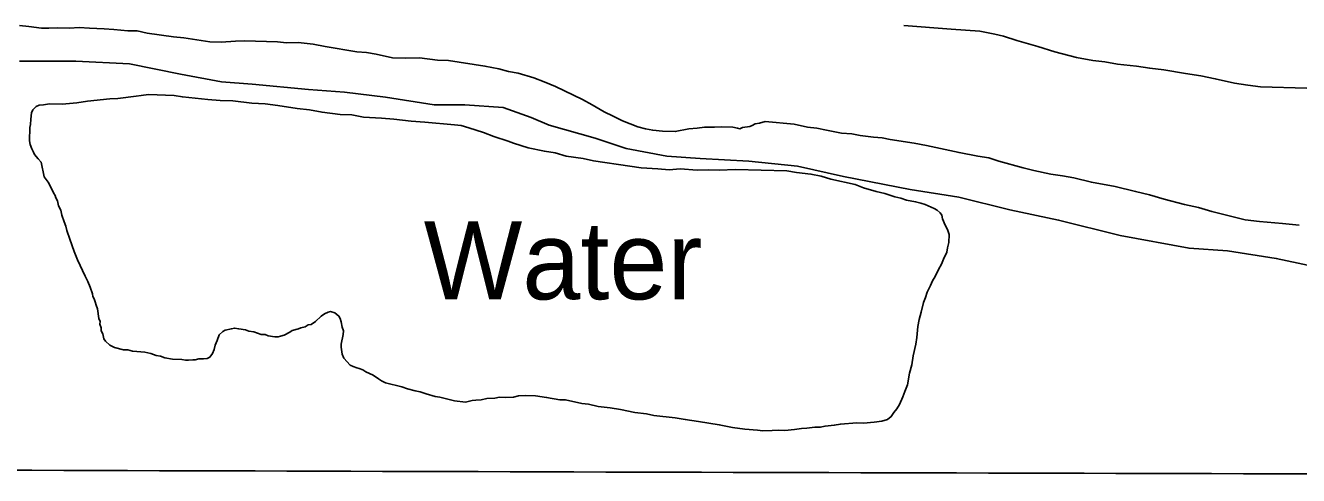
# Model space of a CAD drawing. Extents: x 3161615 to 3199515, y 867541 to 892976.
# Drawn here: x 3193777 to 3195407, y 885046 to 885622 of the extents above; entities that cross this region are included whole.
import ezdxf

# ---------------------------------------------------------------- set-up
doc = ezdxf.new("R2010")
doc.units = 0
for name, color, linetype in [('V-GRID-MAJR', 7, 'Continuous'), ('V-RIVR-IDEN', 7, 'Continuous'), ('V-SITE-VEGE', 7, 'Continuous'), ('V-TOPO-SHOR', 7, 'Continuous')]:
    doc.layers.add(name, color=color, linetype=linetype)

msp = doc.modelspace()

# ---------------------------------------------------------------- linework, layer by layer
at = {"layer": 'V-GRID-MAJR'}
msp.add_spline([(3165858.044, 885132.7980000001), (3171084.176, 885116.4550000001), (3176310.311, 885100.872), (3181536.449, 885086.049), (3186762.588, 885071.987), (3191988.73, 885058.685), (3197214.873, 885046.142), (3197214.874, 885046.142)], degree=3, dxfattribs=at)
at = {"layer": 'V-SITE-VEGE'}
for points in [[(3193769.635000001, 885622.2509999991), (3193781.296000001, 885621.111999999), (3193797.606000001, 885619.0519999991)], [(3193797.606000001, 885619.0519999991), (3193806.955000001, 885618.7629999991), (3193817.886000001, 885619.2069999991), (3193833.467000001, 885618.7259999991), (3193845.978000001, 885619.9019999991), (3193859.198000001, 885618.7159999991), (3193877.8940000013, 885618.1399999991), (3193890.334000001, 885616.974999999), (3193908.227000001, 885615.645999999), (3193919.913000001, 885615.285999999), (3193933.086000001, 885612.540999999), (3193966.464000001, 885607.6159999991), (3193979.682000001, 885606.427999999), (3194013.060000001, 885601.5029999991), (3194027.861000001, 885601.047999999), (3194045.826000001, 885602.052999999), (3194057.5360000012, 885602.4709999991), (3194099.602000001, 885601.1769999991), (3194111.264000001, 885600.0399999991), (3194126.087000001, 885600.361999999), (3194145.516000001, 885598.204999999), (3194161.026000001, 885595.3849999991), (3194201.368000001, 885588.687999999), (3194213.807000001, 885587.5249999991), (3194226.224000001, 885585.582999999), (3194247.136000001, 885581.040999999), (3194263.498000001, 885580.5369999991), (3194281.438000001, 885580.763999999), (3194304.736000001, 885577.7089999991), (3194318.761000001, 885577.2769999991), (3194365.332000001, 885570.3849999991), (3194383.154000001, 885566.716999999), (3194395.522000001, 885563.216999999), (3194407.939000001, 885561.275999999), (3194428.026000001, 885555.1989999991), (3194441.125000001, 885550.1159999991), (3194455.758000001, 885544.207999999), (3194490.334000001, 885527.5489999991), (3194502.608000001, 885520.9319999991), (3194517.925000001, 885511.883999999), (3194529.443000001, 885506.0719999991), (3194541.739000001, 885500.2329999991), (3194560.996000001, 885492.6229999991), (3194571.052000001, 885489.974999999), (3194580.354000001, 885488.128999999), (3194592.794000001, 885486.9659999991), (3194609.153000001, 885486.461999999), (3194626.4110000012, 885489.8289999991), (3194637.364000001, 885491.0539999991), (3194646.762000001, 885492.3239999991), (3194659.227000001, 885491.9409999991), (3194668.598000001, 885492.4299999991), (3194682.621000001, 885491.9999999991), (3194688.828000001, 885491.0269999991), (3194691.921000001, 885490.1529999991), (3194695.085000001, 885491.6149999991), (3194704.481000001, 885492.886999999), (3194707.645000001, 885494.346999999), (3194711.612000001, 885496.564999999), (3194717.089000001, 885497.1749999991), (3194724.173000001, 885499.2969999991), (3194761.493000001, 885495.8089999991), (3194778.537000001, 885492.165999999), (3194790.196000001, 885491.0269999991), (3194802.591000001, 885488.3049999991), (3194821.969000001, 885484.589999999), (3194835.189000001, 885483.4049999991), (3194846.045000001, 885481.5099999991), (3194863.138000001, 885479.422999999), (3194874.021000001, 885478.3089999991), (3194884.099000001, 885476.4389999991), (3194915.143000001, 885471.5859999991), (3194930.646000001, 885468.7699999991), (3194972.474000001, 885459.684999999), (3194996.506000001, 885455.045999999), (3195010.479000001, 885453.0549999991), (3195023.603000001, 885448.751999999), (3195054.523000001, 885440.0029999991), (3195068.450000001, 885436.4559999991), (3195090.142000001, 885431.888999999), (3195104.898000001, 885429.8759999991), (3195119.625000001, 885427.082999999), (3195142.073000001, 885421.712999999), (3195172.312000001, 885416.1029999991), (3195198.631000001, 885409.8339999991), (3195216.4280000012, 885405.3879999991), (3195234.981000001, 885400.138999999), (3195261.275000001, 885393.091999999), (3195279.097000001, 885389.4239999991), (3195296.091000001, 885384.221999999), (3195338.651000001, 885373.555999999), (3195357.298000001, 885371.4219999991), (3195386.852000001, 885368.9519999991), (3195407.838000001, 885366.7459999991)], [(3195417.908000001, 885541.8809999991), (3195358.703000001, 885543.7059999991), (3195342.390000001, 885545.765999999), (3195325.324000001, 885548.6309999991), (3195300.539000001, 885554.072999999), (3195281.939000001, 885557.7629999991), (3195262.537000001, 885560.699999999), (3195234.610000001, 885565.459999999), (3195216.741000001, 885567.5689999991), (3195199.675000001, 885570.4319999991), (3195175.574000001, 885572.733999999), (3195159.287000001, 885575.574999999), (3195143.755000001, 885577.6149999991), (3195122.816000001, 885581.376999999), (3195094.963000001, 885588.4709999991), (3195073.342000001, 885595.376999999), (3195046.290000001, 885603.226999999), (3195029.298000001, 885608.4289999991), (3195018.464000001, 885611.1039999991), (3194999.084000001, 885614.8169999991), (3194962.5190000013, 885617.5009999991), (3194901.849000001, 885622.4879999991)], [(3195440.836000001, 885310.8809999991), (3195378.562000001, 885323.998999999), (3195316.288000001, 885333.834999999), (3195267.122000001, 885337.1159999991), (3195178.628000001, 885353.5099999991), (3195099.966000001, 885373.1869999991), (3195037.693000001, 885386.3049999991), (3194972.140000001, 885402.6989999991), (3194909.867000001, 885412.537999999), (3194824.650000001, 885428.9339999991), (3194765.653000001, 885442.050999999), (3194703.379000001, 885448.6109999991), (3194641.104000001, 885451.8879999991), (3194598.495000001, 885455.1689999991), (3194546.054000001, 885465.0049999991), (3194506.722000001, 885478.1229999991), (3194447.728000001, 885494.5169999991), (3194424.784000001, 885504.3559999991), (3194388.731000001, 885517.4729999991), (3194339.567000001, 885520.751999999), (3194300.237000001, 885520.751999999), (3194237.961000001, 885530.5909999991), (3194185.522000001, 885537.1479999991), (3194139.635000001, 885540.4249999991), (3194067.527000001, 885546.988999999), (3194028.197000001, 885550.265999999), (3193975.756000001, 885560.101999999), (3193910.203000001, 885573.219999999), (3193841.3740000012, 885576.4979999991), (3193769.266000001, 885576.4979999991)]]:
    msp.add_lwpolyline(points, dxfattribs=at)
at = {"layer": 'V-TOPO-SHOR'}
for points in [[(3193797.606000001, 885619.0519999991), (3193781.296000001, 885621.111999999), (3193769.635000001, 885622.2509999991)], [(3195407.838000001, 885366.7459999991), (3195386.852000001, 885368.9519999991), (3195357.298000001, 885371.4219999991), (3195338.651000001, 885373.555999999), (3195296.091000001, 885384.221999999), (3195279.097000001, 885389.4239999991), (3195261.275000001, 885393.091999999), (3195234.981000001, 885400.138999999), (3195216.4280000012, 885405.3879999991), (3195198.631000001, 885409.8339999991), (3195172.312000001, 885416.1029999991), (3195142.073000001, 885421.712999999), (3195119.625000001, 885427.082999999), (3195104.898000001, 885429.8759999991), (3195090.142000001, 885431.888999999), (3195068.450000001, 885436.4559999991), (3195054.523000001, 885440.0029999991), (3195023.603000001, 885448.751999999), (3195010.479000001, 885453.0549999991), (3194996.506000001, 885455.045999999), (3194972.474000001, 885459.684999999), (3194930.648000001, 885468.7699999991), (3194915.141000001, 885471.5859999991), (3194884.099000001, 885476.4389999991), (3194874.021000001, 885478.3089999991), (3194863.138000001, 885479.422999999), (3194846.047000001, 885481.5099999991), (3194835.189000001, 885483.4049999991), (3194821.969000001, 885484.589999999), (3194802.591000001, 885488.3049999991), (3194790.196000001, 885491.0269999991), (3194778.537000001, 885492.165999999), (3194761.493000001, 885495.8089999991), (3194724.173000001, 885499.2969999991), (3194717.089000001, 885497.1749999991), (3194711.612000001, 885496.564999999), (3194707.645000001, 885494.346999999), (3194704.481000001, 885492.886999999), (3194695.085000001, 885491.6149999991), (3194691.921000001, 885490.1529999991), (3194688.828000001, 885491.0269999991), (3194682.621000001, 885491.9979999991), (3194668.598000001, 885492.4299999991), (3194659.227000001, 885491.9389999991), (3194646.762000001, 885492.3239999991), (3194637.364000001, 885491.0539999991), (3194626.4110000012, 885489.8289999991), (3194609.153000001, 885486.461999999), (3194592.794000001, 885486.9659999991), (3194580.354000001, 885488.128999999), (3194571.052000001, 885489.974999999), (3194560.996000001, 885492.6249999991), (3194541.739000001, 885500.2329999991), (3194529.441000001, 885506.0719999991), (3194517.925000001, 885511.883999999), (3194502.608000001, 885520.9319999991), (3194490.334000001, 885527.5489999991), (3194455.758000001, 885544.207999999), (3194441.125000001, 885550.1159999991), (3194428.026000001, 885555.1989999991), (3194407.939000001, 885561.275999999), (3194395.522000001, 885563.216999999), (3194383.154000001, 885566.716999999), (3194365.332000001, 885570.3849999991), (3194318.759000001, 885577.2769999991), (3194304.736000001, 885577.7089999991), (3194281.438000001, 885580.763999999), (3194263.498000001, 885580.5369999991), (3194247.136000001, 885581.040999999), (3194226.224000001, 885585.582999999), (3194213.807000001, 885587.5249999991), (3194201.368000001, 885588.687999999), (3194161.026000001, 885595.386999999), (3194145.516000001, 885598.204999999), (3194126.089000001, 885600.361999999), (3194111.264000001, 885600.037999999), (3194099.602000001, 885601.1769999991), (3194057.5360000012, 885602.4709999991), (3194045.826000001, 885602.052999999), (3194027.861000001, 885601.047999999), (3194013.060000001, 885601.5029999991), (3193979.682000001, 885606.427999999), (3193966.464000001, 885607.6159999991), (3193933.086000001, 885612.540999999), (3193919.913000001, 885615.285999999), (3193908.227000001, 885615.645999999), (3193890.334000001, 885616.974999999), (3193877.8940000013, 885618.1379999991), (3193859.198000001, 885618.7159999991), (3193845.978000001, 885619.9019999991), (3193833.467000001, 885618.7259999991), (3193817.886000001, 885619.2069999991), (3193806.955000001, 885618.7629999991), (3193797.606000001, 885619.0519999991)], [(3194901.849000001, 885622.4879999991), (3194962.5190000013, 885617.5009999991), (3194999.084000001, 885614.8169999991), (3195018.464000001, 885611.1009999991), (3195029.298000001, 885608.4289999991), (3195046.292000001, 885603.226999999), (3195073.342000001, 885595.376999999), (3195094.963000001, 885588.4709999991), (3195122.816000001, 885581.376999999), (3195143.755000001, 885577.6129999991), (3195159.287000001, 885575.574999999), (3195175.574000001, 885572.733999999)], [(3195175.574000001, 885572.733999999), (3195199.675000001, 885570.4319999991), (3195216.741000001, 885567.5689999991), (3195234.610000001, 885565.459999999), (3195262.537000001, 885560.699999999), (3195281.939000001, 885557.7629999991), (3195300.539000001, 885554.072999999), (3195325.324000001, 885548.6309999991), (3195342.390000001, 885545.765999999), (3195358.703000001, 885543.7059999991), (3195417.908000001, 885541.8809999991)], [(3193801.104000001, 885428.6819999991), (3193797.006000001, 885447.523999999), (3193793.230000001, 885451.537999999), (3193788.724000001, 885457.1349999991), (3193787.262000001, 885460.2989999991), (3193785.046000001, 885464.265999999), (3193782.875000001, 885469.7919999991), (3193782.240000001, 885474.4899999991), (3193782.7690000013, 885491.626999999), (3193783.668000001, 885495.4979999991), (3193783.883000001, 885502.5099999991), (3193784.903000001, 885510.275999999), (3193786.580000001, 885514.1229999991), (3193790.619000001, 885518.6769999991), (3193794.561000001, 885520.1149999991), (3193800.039000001, 885520.726999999), (3193807.877000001, 885522.0439999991), (3193824.236000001, 885521.5399999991), (3193843.004000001, 885523.3039999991), (3193856.320000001, 885525.2329999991), (3193885.265000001, 885528.238999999), (3193895.415000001, 885528.7059999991), (3193918.905000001, 885531.8829999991), (3193925.162000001, 885532.4709999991), (3193934.558000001, 885533.7399999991), (3193967.277000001, 885532.7329999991), (3193978.136000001, 885530.839999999), (3194010.783000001, 885527.4959999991), (3194026.337000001, 885526.2359999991), (3194042.699000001, 885525.7329999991), (3194066.775000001, 885522.6519999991), (3194083.915000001, 885522.123999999), (3194100.225000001, 885520.0639999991), (3194125.057000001, 885516.180999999), (3194140.589000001, 885514.140999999), (3194156.879000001, 885511.3019999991), (3194180.177000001, 885508.2449999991), (3194194.978000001, 885507.7899999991), (3194209.707000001, 885504.996999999), (3194233.054000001, 885503.4999999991), (3194248.611000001, 885502.2399999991), (3194271.153000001, 885499.984999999), (3194288.268000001, 885498.680999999), (3194326.367000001, 885495.167999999), (3194334.913000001, 885494.1259999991), (3194344.969000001, 885491.4759999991), (3194363.497000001, 885485.4459999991), (3194376.596000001, 885480.3649999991), (3194395.127000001, 885474.3359999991), (3194402.065000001, 885471.783999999), (3194420.594000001, 885465.7549999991), (3194441.508000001, 885461.211999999), (3194455.481000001, 885459.2239999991), (3194469.383000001, 885454.895999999), (3194491.125000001, 885451.8879999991), (3194504.295000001, 885449.143999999), (3194550.869000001, 885442.2499999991), (3194565.623000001, 885440.238999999), (3194586.631000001, 885438.810999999), (3194601.409000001, 885437.5769999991), (3194615.479000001, 885438.702999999), (3194637.270000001, 885437.2529999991), (3194651.315000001, 885437.5989999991), (3194665.338000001, 885437.1689999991), (3194686.420000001, 885438.077999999), (3194751.858000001, 885436.062999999), (3194764.273000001, 885434.123999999), (3194782.922000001, 885431.9899999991), (3194796.092000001, 885429.2429999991), (3194808.460000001, 885425.7449999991), (3194839.430000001, 885418.552999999), (3194850.217000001, 885414.3209999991), (3194866.456000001, 885409.9239999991), (3194877.289000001, 885407.251999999), (3194890.413000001, 885402.9489999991), (3194898.156000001, 885401.150999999), (3194905.095000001, 885398.596999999)], [(3194204.478000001, 885183.118999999), (3194201.386000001, 885183.9929999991), (3194196.760000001, 885185.694999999), (3194192.9110000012, 885187.371999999), (3194184.6070000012, 885196.204999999), (3194182.438000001, 885201.7309999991), (3194181.1440000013, 885210.3489999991), (3194181.262000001, 885214.241999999), (3194183.984000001, 885226.6349999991), (3194184.127000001, 885231.307999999), (3194182.714000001, 885236.0329999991), (3194181.371000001, 885243.089999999), (3194179.933000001, 885247.0349999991), (3194178.471000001, 885250.1989999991), (3194173.138000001, 885254.2599999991), (3194167.733000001, 885255.9859999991), (3194164.594000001, 885255.3039999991), (3194159.846000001, 885253.108999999), (3194155.8570000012, 885250.1149999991), (3194148.629000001, 885243.319999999), (3194143.057000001, 885239.591999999), (3194139.137000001, 885238.932999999), (3194135.170000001, 885236.714999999), (3194129.667000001, 885235.3239999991), (3194126.505000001, 885233.863999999), (3194118.643000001, 885231.7669999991), (3194115.454000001, 885229.523999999), (3194108.323000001, 885225.8439999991), (3194103.600000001, 885224.430999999), (3194100.460000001, 885223.748999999), (3194096.565000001, 885223.8679999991), (3194088.021000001, 885224.9099999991), (3194084.173000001, 885226.5889999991), (3194078.721000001, 885226.756999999), (3194069.468000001, 885230.158999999), (3194063.261000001, 885231.131999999), (3194058.634000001, 885232.8339999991), (3194050.088000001, 885233.8759999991), (3194044.659000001, 885234.8219999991), (3194040.741000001, 885234.162999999), (3194032.879000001, 885232.067999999), (3194029.714000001, 885230.6039999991), (3194024.895000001, 885226.072999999), (3194022.344000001, 885219.1349999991), (3194019.814000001, 885212.9739999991), (3194018.866000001, 885207.5449999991), (3194016.361000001, 885202.162999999), (3194013.101000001, 885197.5859999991), (3194009.939000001, 885196.1229999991), (3194005.241000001, 885195.488999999), (3193999.009000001, 885195.680999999), (3193994.2860000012, 885194.2679999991), (3193991.169000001, 885194.361999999), (3193985.693000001, 885193.751999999), (3193981.797000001, 885193.8709999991), (3193977.148000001, 885194.7939999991), (3193965.462000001, 885195.1549999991), (3193955.382000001, 885197.0249999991), (3193949.978000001, 885198.748999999), (3193944.548000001, 885199.694999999), (3193937.610000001, 885202.248999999), (3193929.866000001, 885204.0469999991), (3193919.763000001, 885205.138999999), (3193914.312000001, 885205.3069999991), (3193908.127000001, 885207.055999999), (3193902.673000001, 885207.2239999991), (3193891.061000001, 885209.920999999), (3193884.925000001, 885213.2279999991), (3193879.614000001, 885218.069999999), (3193877.3740000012, 885221.258999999), (3193876.008000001, 885227.537999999), (3193873.790000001, 885231.5049999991), (3193873.9110000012, 885235.3999999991), (3193872.496000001, 885240.1229999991), (3193872.592000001, 885243.2399999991), (3193871.154000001, 885247.1819999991), (3193869.200000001, 885259.7179999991), (3193867.785000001, 885264.4409999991), (3193866.347000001, 885268.3829999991), (3193864.910000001, 885272.324999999), (3193863.448000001, 885275.4899999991), (3193862.766000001, 885278.628999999), (3193859.913000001, 885287.2939999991), (3193857.013000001, 885294.4029999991), (3193853.332000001, 885301.533999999), (3193843.830000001, 885322.099999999), (3193839.490000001, 885333.148999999), (3193833.737000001, 885348.922999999), (3193830.180000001, 885359.9469999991), (3193828.789000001, 885365.449999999), (3193826.618000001, 885370.9759999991), (3193823.768000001, 885379.640999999), (3193822.401000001, 885385.9199999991), (3193819.452000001, 885391.469999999), (3193818.086000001, 885397.748999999), (3193815.868000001, 885401.7159999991), (3193815.186000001, 885404.8559999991), (3193812.946000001, 885408.0439999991), (3193810.752000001, 885412.7899999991), (3193806.341000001, 885421.503999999), (3193801.104000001, 885428.6819999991)], [(3194905.095000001, 885398.596999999), (3194916.734000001, 885396.6799999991), (3194923.695000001, 885394.905999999), (3194929.102000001, 885393.1799999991), (3194940.642000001, 885388.145999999), (3194944.466000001, 885385.687999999), (3194948.265000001, 885382.452999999), (3194950.505000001, 885379.265999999), (3194951.140000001, 885374.567999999), (3194954.796000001, 885366.655999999), (3194957.745000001, 885361.1079999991), (3194959.889000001, 885354.8049999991), (3194959.578000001, 885344.6769999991), (3194957.804000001, 885337.7139999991), (3194956.856000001, 885332.2849999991), (3194952.674000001, 885323.055999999), (3194950.145000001, 885316.895999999), (3194946.035000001, 885310.0049999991), (3194941.853000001, 885300.775999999), (3194938.568000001, 885295.4189999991), (3194936.038000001, 885289.2579999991), (3194931.881000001, 885280.807999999), (3194929.327000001, 885273.8699999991), (3194926.798000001, 885267.7089999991), (3194924.078000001, 885255.3169999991), (3194921.452000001, 885246.040999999), (3194919.6070000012, 885236.7409999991), (3194918.397000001, 885222.7409999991), (3194917.354000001, 885214.1969999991), (3194913.783000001, 885199.491999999), (3194911.864000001, 885187.8539999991), (3194909.191000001, 885177.0199999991), (3194906.400000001, 885162.2899999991), (3194903.018000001, 885153.817999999), (3194900.467000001, 885146.876999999), (3194896.258000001, 885136.8709999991), (3194892.975000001, 885131.5129999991), (3194888.936000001, 885126.957999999), (3194885.651000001, 885121.6029999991), (3194880.8570000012, 885117.8509999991), (3194873.775000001, 885115.7289999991), (3194863.601000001, 885114.483999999), (3194850.307000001, 885113.332999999), (3194841.738000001, 885113.596999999), (3194820.634000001, 885111.9079999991), (3194812.796000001, 885110.5889999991), (3194801.063000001, 885109.390999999), (3194794.782000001, 885108.0249999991), (3194787.771000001, 885108.2399999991), (3194777.597000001, 885106.993999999), (3194770.562000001, 885106.430999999), (3194761.944000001, 885105.136999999), (3194749.431000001, 885103.9609999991), (3194740.862000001, 885104.2259999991), (3194733.049000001, 885103.6869999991), (3194721.338000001, 885103.2669999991), (3194714.351000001, 885104.261999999), (3194698.016000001, 885105.5439999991), (3194682.484000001, 885107.5819999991), (3194665.440000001, 885111.2259999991), (3194639.050000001, 885115.1579999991), (3194621.984000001, 885118.0229999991), (3194608.788000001, 885119.986999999), (3194581.595000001, 885123.162999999), (3194572.293000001, 885125.010999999), (3194557.541000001, 885127.023999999), (3194538.939000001, 885130.7139999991), (3194525.744000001, 885132.6799999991), (3194510.212000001, 885134.7179999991), (3194497.820000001, 885137.437999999), (3194489.275000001, 885138.481999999), (3194468.361000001, 885143.0249999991), (3194461.351000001, 885143.2399999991), (3194444.285000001, 885146.104999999), (3194430.309000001, 885148.0959999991), (3194417.067000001, 885148.5009999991), (3194408.474000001, 885147.986999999), (3194402.192000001, 885146.6209999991), (3194391.262000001, 885146.1789999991), (3194384.252000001, 885146.393999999), (3194377.971000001, 885145.0279999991), (3194367.821000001, 885144.560999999), (3194360.761000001, 885143.216999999), (3194353.724000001, 885142.653999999), (3194349.026000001, 885142.018999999), (3194340.386000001, 885139.9469999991), (3194326.412000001, 885141.934999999), (3194307.835000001, 885146.405999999), (3194301.627000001, 885147.376999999), (3194290.038000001, 885150.851999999), (3194282.319000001, 885153.430999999), (3194276.111000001, 885154.4019999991), (3194266.056000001, 885157.0499999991), (3194259.117000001, 885159.6039999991), (3194238.227000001, 885164.9239999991), (3194232.845000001, 885167.4289999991), (3194229.024000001, 885169.886999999), (3194222.155000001, 885174.7749999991), (3194212.926000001, 885178.9589999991), (3194209.105000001, 885181.4169999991), (3194204.478000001, 885183.118999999)]]:
    msp.add_lwpolyline(points, dxfattribs=at)

# ---------------------------------------------------------------- texts
at = {"layer": 'V-RIVR-IDEN'}
msp.add_text('Water', height=99.99980199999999, dxfattribs=at).set_placement((3194287.081328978, 885271.6707189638))

doc.saveas('drawing.dxf')
